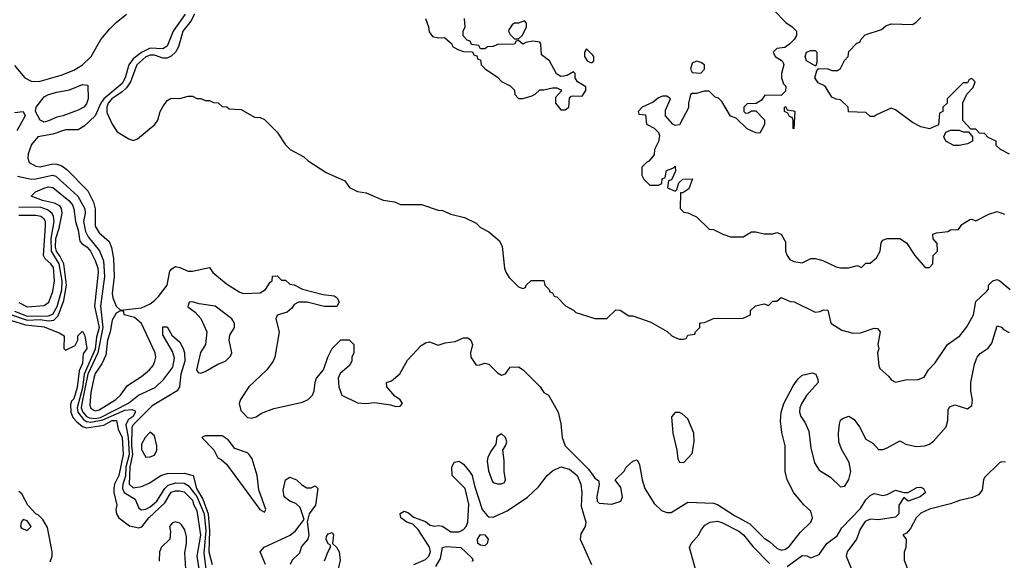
# Model space of a CAD drawing. Header units: inches. Extents: x 2380249 to 2585472, y 382747 to 546448.
# Tile 492 of 626: x 2537294 to 2541944, y 451370 to 453924. Entities that reach past the tile are written whole.
import ezdxf

# ---------------------------------------------------------------- set-up
doc = ezdxf.new("R2010")
doc.units = ezdxf.units.IN
doc.header["$MEASUREMENT"] = 0
doc.layers.add('C5435', color=7, linetype='Continuous')
doc.layers.add('C5445', color=7, linetype='Continuous')

msp = doc.modelspace()

# ---------------------------------------------------------------- linework, layer by layer
at = {"layer": 'C5435', "color": 4}
for points, elevation in [([(2537270, 453707.7), (2537318.4, 453650), (2537351.8, 453631.8), (2537390, 453633.8), (2537490, 453662.4), (2537550, 453685.4), (2537590, 453710.2), (2537631.6, 453750), (2537677.6, 453830), (2537719.7, 453880.3), (2537749.2, 453910.8), (2537798, 453950)], 24), ([(2538075.5, 453950), (2538018, 453870), (2537990, 453799.5), (2537970, 453786.2), (2537910, 453789), (2537870, 453768.4), (2537830, 453738.4), (2537810.2, 453710), (2537792.4, 453650), (2537777.9, 453622.1), (2537691.7, 453550), (2537677.7, 453530), (2537650.1, 453469.9), (2537598.9, 453421.1), (2537570, 453404.4), (2537510, 453403.5), (2537450, 453383.1), (2537379.3, 453370), (2537350, 453334), (2537333.8, 453290), (2537332.8, 453270), (2537338.7, 453250), (2537370, 453231.4), (2537390, 453228.7), (2537450, 453242.7), (2537470, 453241.4), (2537492.9, 453232.9), (2537516.7, 453216.7), (2537616, 453116), (2537641.9, 453061.9), (2537651.1, 453030), (2537650, 452948.4), (2537670, 452916.5), (2537716.7, 452876.7), (2537727.4, 452847.4), (2537736.4, 452796.4), (2537739.8, 452710), (2537730.3, 452630), (2537733.7, 452610), (2537750, 452570.8), (2537770, 452552), (2537870, 452562.8), (2537910, 452582.4), (2537930, 452597.6), (2537950, 452617), (2537989.7, 452670), (2538003.8, 452736.2), (2538012.4, 452747.6), (2538030, 452758), (2538050, 452754), (2538090, 452736.4), (2538110, 452736.4), (2538190, 452754), (2538206, 452730), (2538270, 452676.3), (2538330, 452638), (2538350, 452630.6), (2538430, 452634), (2538455.3, 452650), (2538476.4, 452683.6), (2538486, 452690), (2538487.3, 452712.7), (2538510, 452714), (2538530, 452694), (2538550, 452694), (2538570, 452674), (2538590, 452672), (2538630, 452651.3), (2538726.4, 452626.4), (2538779.6, 452619.6), (2538794, 452610), (2538802, 452590), (2538791.6, 452568.4), (2538731.6, 452568.4), (2538651.1, 452588.9), (2538611.1, 452588.9), (2538590, 452578), (2538579.3, 452560.7), (2538557.1, 452542.9), (2538510, 452528), (2538504, 452510), (2538518.8, 452450), (2538498.8, 452330), (2538491, 452310), (2538461, 452270), (2538376, 452190), (2538336, 452130), (2538331, 452110), (2538338, 452078), (2538370, 452044.7), (2538390, 452041), (2538410, 452047.3), (2538435.6, 452064.4), (2538493.5, 452086.5), (2538630, 452117.6), (2538656, 452130), (2538676, 452150), (2538685.2, 452170), (2538688.7, 452210), (2538695.3, 452230), (2538729, 452270), (2538749, 452330), (2538769.3, 452370.7), (2538810, 452412), (2538850, 452412), (2538871.3, 452390), (2538871.3, 452350), (2538862, 452330), (2538862, 452310), (2538852, 452290), (2538806.8, 452253.2), (2538798, 452230), (2538801, 452190), (2538816, 452150), (2538890, 452114), (2538929.3, 452110.7), (2538970, 452114.8), (2539044.5, 452104.5), (2539070, 452096), (2539090, 452098), (2539102, 452110), (2539090, 452128), (2539066, 452146), (2539028, 452190), (2539026, 452210), (2539050, 452218), (2539089.3, 452250.7), (2539124.8, 452315.2), (2539190, 452384.7), (2539210, 452398), (2539230, 452402), (2539270, 452386), (2539302.7, 452397.3), (2539350, 452404), (2539390, 452421), (2539410, 452421), (2539424.7, 452410), (2539432, 452390), (2539422.8, 452350), (2539424, 452330), (2539450, 452292), (2539467.3, 452292.7), (2539490, 452302), (2539510, 452296), (2539550, 452256), (2539570, 452244.7), (2539588.4, 452251.6), (2539610, 452282), (2539650, 452284.7), (2539672, 452270), (2539752, 452190), (2539770, 452162), (2539792, 452150), (2539837.3, 452070), (2539850, 452014), (2539856.3, 451950), (2539870.6, 451910), (2539980.3, 451800.3), (2540000, 451772.7)], 24), ([(2538120.3, 453950), (2538102.3, 453917.7), (2538064.9, 453870), (2538043.9, 453796.1), (2538030.3, 453770), (2538010, 453751.1), (2537990, 453741.5), (2537970, 453742), (2537930, 453756.8), (2537910, 453756.5), (2537890, 453748.4), (2537847.1, 453710), (2537816.5, 453630), (2537798.1, 453601.9), (2537777.5, 453582.5), (2537729.1, 453550), (2537712.2, 453530), (2537706, 453510), (2537705.1, 453485.1), (2537730.6, 453430.6), (2537754.8, 453394.8), (2537810, 453360.7), (2537830, 453354), (2537850, 453360.5), (2537931.8, 453428.2), (2537946.6, 453450), (2537957.2, 453490), (2537970, 453512), (2537990, 453542), (2538010, 453554), (2538050, 453552), (2538090, 453562), (2538110, 453562), (2538130, 453552), (2538150, 453552), (2538170, 453542), (2538190, 453542), (2538210, 453532), (2538231.6, 453531.6), (2538250, 453514), (2538271.6, 453511.6), (2538283.6, 453503.6), (2538339.6, 453499.6), (2538403.6, 453463.6), (2538430, 453462), (2538450, 453452), (2538510, 453392), (2538550, 453332), (2538572, 453310), (2538635.3, 453275.3), (2538656.9, 453256.9), (2538742, 453202), (2538830, 453162), (2538851.6, 453131.6), (2538890, 453112), (2538930, 453106), (2539010, 453072), (2539063.6, 453063.6), (2539091.6, 453051.6), (2539190.9, 453050.9), (2539270, 453024.7), (2539290, 453022), (2539330, 453004.7), (2539394, 452990), (2539450, 452962), (2539470, 452942), (2539510, 452922), (2539559.8, 452879.8), (2539573, 452853), (2539584, 452750), (2539590, 452732), (2539605.4, 452705.4), (2539650, 452662), (2539670, 452654), (2539682, 452658), (2539686, 452670), (2539710, 452692), (2539770, 452692), (2539774, 452670), (2539794, 452650), (2539798, 452638), (2539810, 452634), (2539818, 452618), (2539830, 452614), (2539871.6, 452571.6), (2539910, 452552), (2539921, 452541), (2540000, 452515.3)], 28), ([(2539211, 453930), (2539224.7, 453890), (2539227.1, 453867.1), (2539244, 453844), (2539270, 453838), (2539299.6, 453839.6), (2539334, 453810), (2539338, 453798), (2539363.6, 453783.6), (2539390, 453774), (2539432.7, 453772.7), (2539438, 453758), (2539452.7, 453752.7), (2539458, 453738), (2539470, 453734), (2539474, 453710), (2539491.6, 453691.6), (2539550, 453652), (2539570, 453632), (2539611, 453611), (2539630.9, 453590.9), (2539632, 453570), (2539650, 453552), (2539670, 453551.3), (2539710, 453562), (2539728.4, 453571.6), (2539750, 453592), (2539770, 453592), (2539810, 453602), (2539830, 453602), (2539850, 453592), (2539852, 453588), (2539823.6, 453556.4), (2539824.7, 453530), (2539850, 453498), (2539870, 453498), (2539888, 453510), (2539890, 453554), (2539898, 453562), (2539910, 453564.7), (2539950, 453562), (2539968, 453590), (2539967.3, 453607.3), (2539928, 453630), (2539918, 453650), (2539918, 453670), (2539910, 453678), (2539879.6, 453660.4), (2539863.6, 453656.4), (2539850, 453655.3), (2539828.9, 453668.9), (2539795.3, 453730), (2539758, 453758), (2539755.3, 453810), (2539750, 453818), (2539716.9, 453823.1), (2539683.6, 453816.4), (2539670, 453808), (2539650, 453826), (2539638, 453822), (2539630, 453808), (2539550, 453806), (2539530, 453798), (2539503.6, 453796.4), (2539490, 453786), (2539470, 453786), (2539462, 453802), (2539427.3, 453807.3), (2539422, 453822), (2539407.3, 453827.3), (2539388.4, 453848.4), (2539388, 453870), (2539398, 453890), (2539395.3, 453930)], 32), ([(2540000, 453756), (2539970, 453786), (2539962, 453770), (2539962, 453750), (2539974, 453730), (2539990, 453722), (2539998, 453722), (2540000, 453724)], 32), ([(2537270, 453484.9), (2537310, 453490.4), (2537319.1, 453470), (2537281.2, 453398.8)], 16), ([(2537284.4, 453184.4), (2537350, 453171), (2537370, 453171.7), (2537448.7, 453190), (2537464.6, 453184.6), (2537569.2, 453090), (2537601.3, 453030), (2537602.7, 453010), (2537595.7, 452970), (2537604.1, 452924.1), (2537617.8, 452897.8), (2537671.5, 452831.5), (2537690, 452784.9), (2537694.4, 452710), (2537675.1, 452570), (2537687, 452470), (2537662.7, 452350), (2537615.6, 452250), (2537586.7, 452110), (2537585, 452090), (2537591.7, 452070), (2537609.4, 452049.4), (2537623, 452043), (2537650, 452039.7), (2537675, 452045), (2537808.1, 452111.9), (2537855.1, 452150), (2537933, 452187), (2537975, 452225), (2538017.9, 452282.1), (2538024.6, 452324.6), (2538016, 452356), (2537970, 452435.3), (2537970, 452473.4), (2537990, 452473), (2538013.2, 452433.2), (2538050, 452401.3), (2538065.3, 452370), (2538071.7, 452350), (2538073.7, 452310), (2538055.3, 452250), (2538048.2, 452190), (2538037.8, 452170), (2537920.1, 452099.9), (2537829.6, 452010.4), (2537822.8, 451997.2), (2537822.4, 451910), (2537826.9, 451870), (2537814.1, 451810), (2537811.5, 451730), (2537830, 451712.6), (2537870, 451719.2), (2537905.3, 451734.7), (2537961.2, 451770), (2537990, 451780.5), (2538070, 451781.3), (2538112.7, 451770), (2538128.8, 451710), (2538158.2, 451658.2), (2538184.7, 451590), (2538190.6, 451510), (2538187.8, 451410), (2538202.2, 451350)], 16), ([(2537250, 452531.5), (2537330, 452504.8), (2537390, 452507), (2537430, 452501.5), (2537455.7, 452504.3), (2537475.8, 452524.2), (2537503.2, 452596.8), (2537515.2, 452670), (2537502, 452770), (2537485.2, 452805.2), (2537467.2, 452830), (2537462.5, 452850), (2537464.3, 452890), (2537480.3, 452939.7), (2537494, 453010), (2537491.9, 453031.9), (2537483.9, 453043.9), (2537457.7, 453057.7), (2537402, 453070), (2537348.7, 453090), (2537368.7, 453110), (2537410, 453127.3), (2537430, 453134.8), (2537450, 453130.7), (2537526.8, 453070), (2537544, 453050), (2537550.4, 453030), (2537556.9, 452970), (2537570.2, 452930), (2537578.4, 452878.4), (2537586.7, 452866.7), (2537612.2, 452850), (2537628, 452830), (2537650, 452786.8), (2537662.6, 452750), (2537664.2, 452730), (2537647.3, 452570), (2537668.6, 452470), (2537656.1, 452423.9), (2537650, 452368), (2537599.2, 452250), (2537590, 452184.2), (2537565.3, 452090), (2537569.1, 452069.1), (2537595.6, 452035.6), (2537610, 452026.4), (2537630, 452023.1), (2537686.6, 452033.4), (2537790, 452079), (2537823.1, 452083.1), (2537837.4, 452077.4), (2537839.5, 452070), (2537830.2, 452050), (2537806.7, 452033.3), (2537795.3, 452010), (2537805.8, 451950), (2537810.9, 451870), (2537795.7, 451810), (2537793.3, 451766.7), (2537780.5, 451730), (2537778.9, 451710), (2537787.9, 451690), (2537839.2, 451659.2), (2537857, 451617), (2537870, 451608.8), (2537890, 451611.6), (2537910, 451622.2), (2537942, 451650), (2537979.3, 451710), (2537995, 451725), (2538030, 451736.3), (2538070, 451733.8), (2538090, 451723.2), (2538130, 451671), (2538164.6, 451590), (2538173.1, 451510), (2538164.2, 451404.2), (2538173.2, 451330)], 12), ([(2537270, 452547.2), (2537330, 452523.7), (2537430, 452524.7), (2537450, 452533.1), (2537470.7, 452569.3), (2537493, 452647), (2537495.2, 452690), (2537479.9, 452770), (2537443.7, 452830), (2537442.3, 452890), (2537456.2, 452970), (2537454.3, 452994.3), (2537447.9, 453007.9), (2537425.5, 453025.5), (2537390, 453038), (2537290, 453037.5)], 16), ([(2537290, 452587.8), (2537330, 452567.5), (2537410, 452574), (2537431.5, 452590), (2537450, 452639.1), (2537458.1, 452690), (2537452.9, 452752.9), (2537440.7, 452770), (2537413.7, 452793.7), (2537406.3, 452810), (2537416.4, 452950), (2537415.4, 452970), (2537410, 452981.5), (2537393.8, 452993.8), (2537370, 452999.4), (2537290, 452999.4)], 24), ([(2537250, 452504.7), (2537322, 452482), (2537410, 452472.4), (2537483.4, 452443.4), (2537504.7, 452430), (2537502, 452370), (2537510, 452362), (2537555.3, 452384.7), (2537568, 452410), (2537569.1, 452430.9), (2537589.1, 452450.9), (2537592, 452450), (2537602, 452430), (2537610.4, 452370), (2537594, 452346), (2537590, 452302), (2537574.3, 452265.7), (2537565.8, 452185.8), (2537550, 452132.7), (2537538.8, 452121.2), (2537534.1, 452105.9), (2537534.9, 452070), (2537544.4, 452044.4), (2537563.4, 452023.4), (2537590, 452002.6), (2537610, 451995.5), (2537690.9, 452009.1), (2537730, 452030.8), (2537750.4, 452030), (2537759.5, 451990), (2537777.3, 451950), (2537782, 451870), (2537762, 451770), (2537741.3, 451730), (2537738, 451710), (2537738.7, 451690), (2537753, 451630), (2537747.3, 451610), (2537750.7, 451590), (2537762.8, 451570), (2537813.2, 451533.2), (2537855.9, 451524.1), (2537871.3, 451528.7), (2537904.2, 451570), (2537979, 451641), (2538010, 451691.7), (2538030, 451698.7), (2538050, 451698.9), (2538070, 451692.9), (2538110, 451654), (2538114.4, 451634.4), (2538130, 451604.7), (2538148.5, 451488.5), (2538131.3, 451390), (2538139.5, 451330)], 8), ([(2539155.3, 451350), (2539210, 451374), (2539226, 451390), (2539234.3, 451410), (2539230, 451432.7), (2539175.3, 451515.3), (2539150, 451541.2), (2539122, 451550), (2539094, 451570), (2539090, 451591.3), (2539110, 451602.8), (2539130, 451594.8), (2539153.7, 451573.7), (2539210, 451553.4), (2539230, 451537.3), (2539250, 451530.7), (2539270, 451534), (2539290, 451530.8), (2539330, 451504.4), (2539370, 451504.6), (2539390, 451514.9), (2539403.1, 451530), (2539410.8, 451550), (2539415.2, 451635.2), (2539398, 451710), (2539336, 451770), (2539334.5, 451810), (2539346.3, 451833.7), (2539370, 451838), (2539390, 451824.9), (2539418, 451790), (2539431.2, 451770), (2539442, 451722), (2539477.8, 451610), (2539501.7, 451581.7), (2539510, 451576), (2539530, 451574.3), (2539596.1, 451603.9), (2539691.8, 451668.2), (2539743.5, 451716.5), (2539784.7, 451770), (2539810, 451793.1), (2539850, 451812), (2539890, 451800.9), (2539926, 451770), (2539943.2, 451730), (2539948.8, 451688.8), (2539945.5, 451625.5), (2539967.7, 451550), (2539964, 451530), (2539944.7, 451495.3), (2539941.6, 451470), (2539994.6, 451350)], 16), ([(2538454.3, 451350), (2538429, 451410), (2538447.8, 451432.2), (2538571.5, 451488.5), (2538596, 451510), (2538638, 451562), (2538618.9, 451618.9), (2538598, 451638), (2538569, 451650), (2538542.7, 451670), (2538538, 451702), (2538548.7, 451750), (2538570, 451762), (2538602, 451750), (2538626.4, 451726.4), (2538650, 451712), (2538670, 451712), (2538690, 451722), (2538702, 451710), (2538690.6, 451630), (2538661, 451590), (2538651, 451551), (2538659.1, 451490), (2538654, 451470), (2538625.3, 451434.7), (2538615.6, 451404.4), (2538580.7, 451370), (2538570.7, 451350)], 16), ([(2537438, 451362), (2537446.6, 451390), (2537446.6, 451410), (2537425.1, 451525.1), (2537403, 451563), (2537383.1, 451583.1), (2537369.7, 451590), (2537331.8, 451630), (2537303.9, 451683.9), (2537290, 451695.1)], 8), ([(2538078, 451330), (2538074.2, 451405.8), (2538082.4, 451450), (2538081.6, 451481.6), (2538073.4, 451513.4), (2538057.6, 451537.6), (2538050, 451545.2), (2538028.4, 451551.6), (2538014.4, 451545.6), (2538001, 451530), (2538006.4, 451506.4), (2538002.8, 451470), (2537962.8, 451430), (2537959.1, 451420.9), (2537954.8, 451410), (2537953.4, 451366.6)], 8), ([(2538733.2, 451366.8), (2538750, 451412), (2538762, 451430), (2538762, 451442), (2538750, 451448), (2538742, 451470), (2538743.1, 451483.1), (2538750, 451494.8), (2538770, 451502), (2538776, 451490), (2538772, 451450), (2538790, 451432), (2538802.8, 451410), (2538806.8, 451370), (2538797.3, 451330)], 16), ([(2539258.8, 451341.2), (2539281.5, 451378.5), (2539290, 451431), (2539310, 451435.5), (2539378, 451430), (2539430, 451382), (2539436, 451370), (2539430, 451364)], 12)]:
    msp.add_lwpolyline(points, dxfattribs=dict(at, elevation=elevation))
for points, elevation in [([(2539678, 453918), (2539650, 453908), (2539630, 453908), (2539619.6, 453900.4), (2539603.6, 453876.4), (2539602, 453870), (2539610, 453854), (2539630, 453834), (2539650, 453834), (2539668.4, 453851.6), (2539688, 453890), (2539687.3, 453907.3)], 32), ([(2537410, 453439.6), (2537390, 453449.3), (2537368.7, 453490), (2537371.8, 453510), (2537410, 453559.3), (2537430, 453570.3), (2537470, 453581.6), (2537530, 453592), (2537590, 453618), (2537615.3, 453615.3), (2537617, 453550), (2537610, 453526), (2537596.3, 453510), (2537570, 453496.2), (2537498, 453470), (2537470, 453464.2), (2537430, 453445.4)], 16), ([(2538110, 452591.5), (2538094, 452590), (2538087.9, 452567.9), (2538122, 452542), (2538150, 452512), (2538178, 452450), (2538171, 452390), (2538148.5, 452351.5), (2538128.9, 452270), (2538137.3, 452257.3), (2538150, 452253.4), (2538170, 452261.6), (2538230, 452296), (2538266, 452310), (2538290, 452334), (2538295.3, 452350), (2538282.7, 452410), (2538287, 452433), (2538309, 452470), (2538309.2, 452490), (2538296, 452510), (2538217.2, 452570), (2538140.9, 452580.9)], 24), ([(2537770, 452548), (2537750, 452538), (2537730, 452505.2), (2537721.2, 452450), (2537708.6, 452410), (2537700.5, 452339.5), (2537682.1, 452297.9), (2537650, 452252), (2537643.9, 452230), (2537630, 452162.7), (2537625, 452105), (2537628, 452090), (2537641.2, 452081.2), (2537650, 452076.5), (2537670, 452081.3), (2537748, 452130), (2537769.7, 452150), (2537803.6, 452196.4), (2537870, 452238.4), (2537907, 452270), (2537923.7, 452290), (2537932.3, 452310), (2537936.2, 452330), (2537933.3, 452350), (2537870, 452489.3), (2537836.5, 452516.5), (2537788, 452530), (2537786, 452546)], 24), ([(2537910, 451975.3), (2537886, 451950), (2537870, 451918), (2537870, 451894), (2537890, 451858), (2537910, 451858.8), (2537930, 451867.3), (2537941.2, 451890), (2537941.2, 451910), (2537930, 451958)], 24), ([(2539570, 451968), (2539547.1, 451952.9), (2539542, 451918), (2539516.9, 451883.1), (2539504.5, 451855.5), (2539502, 451838), (2539508.1, 451791.9), (2539524.8, 451744.8), (2539530, 451737.3), (2539550, 451730.7), (2539570, 451731), (2539583.1, 451736.9), (2539589, 451750), (2539581.2, 451790), (2539582, 451842), (2539575.3, 451890), (2539590, 451914), (2539594, 451930), (2539588, 451950)], 24), ([(2538250, 451958), (2538170, 451958), (2538154, 451950), (2538211.1, 451891.1), (2538230, 451854), (2538246, 451846), (2538270, 451824.7), (2538427.3, 451610), (2538450, 451598), (2538456, 451610), (2538423.3, 451703.3), (2538414.7, 451770), (2538391.3, 451850), (2538378, 451870), (2538370, 451878), (2538310, 451898), (2538279, 451939)], 24), ([(2537310, 451562), (2537301, 451550), (2537298, 451530), (2537302, 451522), (2537330, 451511.3), (2537348.7, 451530), (2537330, 451556)], 12), ([(2539490, 451439), (2539470, 451442), (2539458, 451450), (2539455.3, 451470), (2539470, 451492), (2539490, 451491), (2539506, 451470), (2539501, 451450)], 12)]:
    msp.add_lwpolyline(points, close=True, dxfattribs=dict(at, elevation=elevation))
at = {"layer": 'C5445', "color": 4}
for points, elevation in [([(2540854, 453970), (2540912, 453910), (2540942, 453890), (2540962, 453870), (2540962, 453850), (2540952, 453830), (2540930.7, 453809.3), (2540907.1, 453792.9), (2540870, 453788), (2540852, 453770), (2540862, 453750), (2540894, 453730), (2540899.6, 453719.6), (2540902, 453710), (2540891.3, 453670), (2540891.3, 453650), (2540901, 453621), (2540912, 453610), (2540910, 453586), (2540890, 453566), (2540812.7, 453567.3), (2540796.9, 453543.1), (2540772.7, 453527.3), (2540730, 453526), (2540714, 453510), (2540714, 453490), (2540722, 453482), (2540736.4, 453483.6), (2540750, 453494), (2540770, 453494), (2540811.6, 453451.6), (2540811.1, 453428.9), (2540790, 453388), (2540770, 453388.7), (2540730, 453408.7), (2540678, 453458), (2540650, 453468), (2540610, 453538), (2540593.6, 453553.6), (2540578, 453558), (2540550, 453586), (2540526, 453586), (2540490, 453575.3), (2540470, 453575.3), (2540462, 453570), (2540452, 453530), (2540452, 453508), (2540410, 453428), (2540390, 453424), (2540378, 453430), (2540344, 453470), (2540343.1, 453496.9), (2540368, 453550), (2540350, 453562), (2540330, 453562), (2540310, 453555.3), (2540285.4, 453534.6), (2540234, 453510), (2540214, 453490), (2540218, 453478), (2540250, 453474), (2540254, 453430), (2540290, 453412), (2540310.9, 453390.9), (2540315.3, 453375.3), (2540310.8, 453349.2), (2540291.3, 453310), (2540290, 453286), (2540264.7, 453255.3), (2540254, 453250), (2540232.7, 453227.3), (2540232, 453190), (2540242, 453170), (2540270, 453142), (2540310, 453142), (2540326, 453150), (2540328.4, 453171.6), (2540342, 453178), (2540348.7, 453211.3), (2540378, 453222), (2540390, 453232), (2540391.6, 453208.4), (2540372.7, 453167.3), (2540358, 453162), (2540354, 453130), (2540390, 453114), (2540398, 453122), (2540407.3, 453152.7), (2540426, 453170), (2540471.6, 453171.6), (2540454.4, 453125.6), (2540426, 453106), (2540414, 453106), (2540412.7, 453032.7), (2540430, 453014), (2540450, 453012), (2540490, 452992), (2540550, 452934), (2540570, 452932), (2540614, 452910), (2540650, 452898), (2540710, 452898), (2540750, 452922), (2540770, 452922), (2540810, 452912), (2540850, 452912), (2540870, 452918), (2540890, 452911.3), (2540910, 452874), (2540911.1, 452831.1), (2540918, 452810), (2540930.9, 452790.9), (2540950, 452781), (2540990, 452776), (2541030, 452796), (2541050, 452796), (2541087.1, 452787.1), (2541150, 452756), (2541170, 452751), (2541208.4, 452751.6), (2541250, 452762), (2541270, 452754), (2541290, 452774), (2541310, 452774), (2541340.4, 452799.6), (2541358, 452830), (2541362, 452870), (2541370, 452882), (2541390, 452891), (2541450, 452891), (2541482, 452870), (2541522, 452810), (2541570, 452754), (2541590, 452754), (2541606, 452770), (2541608, 452810), (2541628, 452830), (2541627.3, 452867.3), (2541608.4, 452888.4), (2541606, 452910), (2541623.1, 452916.9), (2541676.4, 452923.6), (2541690, 452931.3), (2541727.3, 452932.7), (2541743.1, 452956.9), (2541780.4, 452979.6), (2541790, 452982), (2541810, 452974), (2541870, 453004.7), (2541910, 453018), (2541945.4, 453005.4)], 32), ([(2541968.4, 453288.4), (2541926, 453310), (2541906, 453330), (2541906, 453350), (2541867.3, 453367.3), (2541850, 453386), (2541827.3, 453387.3), (2541810, 453406), (2541786, 453406), (2541748, 453448), (2541748.4, 453531.6), (2541767.3, 453572.7), (2541796.4, 453603.6), (2541806, 453630), (2541790, 453646), (2541778, 453642), (2541770, 453626), (2541750, 453626), (2541674, 453550), (2541674, 453530), (2541654, 453510), (2541654, 453490), (2541638, 453482), (2541632.7, 453427.3), (2541590, 453408.7), (2541550, 453418), (2541510, 453438), (2541430, 453498), (2541410, 453506), (2541343.6, 453476.4), (2541330, 453466), (2541310, 453466), (2541290, 453486), (2541208.4, 453488.4), (2541206, 453510), (2541170, 453546), (2541150, 453548), (2541130, 453558), (2541098, 453610), (2541065.2, 453625.2), (2541048.7, 453650), (2541058, 453682), (2541066, 453694), (2541110, 453692), (2541130, 453684.7), (2541156.4, 453683.6), (2541170, 453694), (2541188.4, 453731.6), (2541206, 453750), (2541210, 453774), (2541247.3, 453812.7), (2541262, 453818), (2541267.3, 453832.7), (2541287.3, 453852.7), (2541363.1, 453876.9), (2541384.7, 453895.3), (2541410, 453904.7), (2541510, 453902), (2541526, 453910), (2541550, 453934)], 32), ([(2540000, 453724), (2540006, 453730), (2540006, 453750), (2540000, 453756)], 32), ([(2540000, 452515.3), (2540010, 452512), (2540067.3, 452512.7), (2540110, 452554), (2540130, 452552), (2540170, 452524.7), (2540190, 452524.7), (2540275.3, 452495.3), (2540351.6, 452451.6), (2540374, 452430), (2540390, 452422), (2540410, 452414), (2540430, 452414), (2540442, 452418), (2540450, 452434), (2540482, 452438), (2540486, 452450), (2540506, 452470), (2540506, 452490), (2540510, 452492), (2540527.3, 452492.7), (2540570, 452512), (2540710, 452514), (2540746, 452530), (2540746, 452550), (2540768.4, 452571.6), (2540810, 452582), (2540830, 452574), (2540850, 452594), (2540870, 452594), (2540890, 452612), (2540932.7, 452592.7), (2540951.6, 452591.6), (2541050, 452542), (2541074.6, 452545.4), (2541090, 452554), (2541110, 452552), (2541124.7, 452490), (2541177.3, 452457.3), (2541230, 452443.8), (2541264.1, 452444.1), (2541330, 452466.8), (2541345.4, 452465.4), (2541358, 452450), (2541347.3, 452390), (2541350.8, 452369.2), (2541344.7, 452350), (2541351, 452290), (2541356, 452276), (2541398.8, 452238.8), (2541410, 452222), (2541430, 452212), (2541477.2, 452222.8), (2541536.5, 452223.5), (2541564.7, 452235.3), (2541585.2, 452270), (2541617.6, 452302.4), (2541675.3, 452390), (2541734, 452430), (2541766.8, 452473.2), (2541799, 452530), (2541810, 452592), (2541860.4, 452639.6), (2541868.7, 452651.3), (2541869, 452670), (2541890, 452691), (2541910, 452696), (2541922, 452690), (2541971.3, 452650)], 28), ([(2540000, 451772.7), (2540010, 451758.8), (2540027.3, 451747.3), (2540031.3, 451730), (2540019.5, 451670), (2540021.6, 451650), (2540030, 451640.5), (2540090, 451635.5), (2540133.2, 451650), (2540141.2, 451670), (2540133.2, 451713.2), (2540106, 451750), (2540148.4, 451791.6), (2540158, 451810), (2540190, 451838), (2540210, 451844.7), (2540221.4, 451821.4), (2540233.1, 451750), (2540247, 451710), (2540290, 451639.1), (2540324.8, 451604.8), (2540350, 451595.5), (2540370, 451595.5), (2540450, 451644), (2540570, 451639.5), (2540590, 451633.7), (2540670, 451582.2), (2540742.5, 451542.5), (2540810, 451474.6), (2540837.1, 451457.1), (2540870, 451427.4), (2540890, 451418), (2540910, 451422.3), (2540930, 451437.4), (2540979.3, 451500.7), (2541029.7, 451550), (2541038.3, 451570), (2541030, 451602.7), (2540999, 451630), (2540949.5, 451689.5), (2540919, 451750), (2540908.7, 451790), (2540908.7, 451910), (2540893.4, 451973.4), (2540887.5, 452027.5), (2540889.6, 452070), (2540902.9, 452110), (2540946.3, 452193.7), (2540970, 452226.8), (2540990, 452244), (2541036, 452256), (2541054, 452250), (2541063.6, 452223.6), (2541064.7, 452210), (2541010, 452149.2), (2540987.3, 452112.7), (2540978.4, 452090), (2540976.4, 452070), (2540982.4, 452050), (2541002.3, 452022.3), (2541020.3, 451980.3), (2541030, 451902), (2541047.6, 451830), (2541070, 451796.4), (2541123.4, 451763.4), (2541170, 451717.3), (2541190, 451720.7), (2541210, 451751.3), (2541218.4, 451790), (2541211.7, 451831.7), (2541174.5, 451894.5), (2541162.7, 451930), (2541160.9, 451970), (2541166.3, 452013.7), (2541170, 452032), (2541180.2, 452039.8), (2541210, 452051.3), (2541234.4, 452034.4), (2541259.8, 451999.8), (2541290, 451942), (2541323.6, 451923.6), (2541350, 451894), (2541370, 451894), (2541390, 451902), (2541450, 451934), (2541478, 451918), (2541527.1, 451907.1), (2541568, 451910), (2541590, 451918.4), (2541610, 451933.4), (2541670, 452001), (2541677, 452030), (2541679, 452081), (2541685.6, 452094.4), (2541710, 452104.7), (2541770, 452086), (2541790, 452102), (2541792.9, 452127.1), (2541785.2, 452170), (2541785.2, 452210), (2541802.7, 452297.3), (2541816, 452330), (2541830, 452346.8), (2541867.3, 452372.7), (2541884.5, 452395.5), (2541910, 452478), (2541930, 452470.7), (2541939.8, 452459.8), (2541966.4, 452446.4)], 24), ([(2541950, 451833.6), (2541930, 451835.1), (2541920.7, 451830), (2541850, 451761.2), (2541844.9, 451750), (2541839, 451701), (2541821.3, 451678.7), (2541794, 451666), (2541732.6, 451652.6), (2541690, 451636), (2541590, 451610.8), (2541550, 451591.9), (2541528, 451570), (2541500.4, 451519.6), (2541481.4, 451498.6), (2541464.7, 451490), (2541481, 451470), (2541478.8, 451430), (2541471.1, 451408.9), (2541471.1, 451371.1), (2541486, 451330)], 24), ([(2540919, 451341), (2540990, 451393.4), (2541011.1, 451391.1), (2541030, 451382), (2541070, 451398), (2541105.2, 451450), (2541155.1, 451484.9), (2541176, 451524), (2541264.7, 451615.3), (2541290, 451656), (2541310, 451676), (2541330, 451686), (2541370, 451676), (2541390, 451681), (2541430, 451701), (2541470, 451691), (2541490, 451690.8), (2541530, 451714), (2541550, 451714.8), (2541562, 451710), (2541571.3, 451690), (2541546, 451670), (2541489.1, 451649.1), (2541470, 451666), (2541446, 451630), (2541446, 451590), (2541430, 451574), (2541350, 451560.7), (2541310, 451564.2), (2541287.1, 451552.9), (2541262.5, 451517.5), (2541246.4, 451470), (2541201.6, 451410), (2541197.1, 451390), (2541250, 451261)], 16), ([(2540512.2, 451232.2), (2540457.6, 451430), (2540465.6, 451450), (2540500.9, 451490), (2540510, 451510.7), (2540530, 451535.8), (2540554, 451550), (2540590, 451554.4), (2540610, 451548.7), (2540690, 451507.4), (2540712.6, 451490), (2540755.8, 451435.8), (2540835.3, 451355.3)], 16)]:
    msp.add_lwpolyline(points, dxfattribs=dict(at, elevation=elevation))
for points, elevation in [([(2541050, 453706), (2541009.2, 453729.2), (2541004, 453750), (2541010, 453771.3), (2541030, 453778), (2541050, 453778), (2541058, 453770), (2541058, 453722), (2541054, 453706)], 32), ([(2540490, 453728), (2540470, 453718), (2540462, 453690), (2540470, 453674), (2540510, 453672), (2540528, 453690), (2540528, 453710), (2540510, 453722)], 32), ([(2540950, 453408), (2540946, 453410), (2540946, 453450), (2540942, 453462), (2540930, 453466), (2540922, 453482), (2540906, 453490), (2540906, 453510), (2540910, 453514), (2540918, 453498), (2540950, 453494), (2540954, 453490)], 32), ([(2541750, 453394), (2541774, 453394), (2541794, 453370), (2541794, 453350), (2541770, 453338), (2541730, 453329), (2541706, 453330), (2541668, 453350), (2541658, 453370), (2541667.3, 453392.7), (2541690, 453402), (2541730, 453402)], 32), ([(2540410, 452068), (2540390, 452068), (2540371.6, 452048.4), (2540378.8, 451970), (2540398, 451890), (2540402, 451850), (2540410, 451834), (2540430, 451832), (2540470, 451874), (2540479, 451930), (2540477.2, 451970), (2540450, 452038), (2540422, 452062)], 28)]:
    msp.add_lwpolyline(points, close=True, dxfattribs=dict(at, elevation=elevation))

doc.saveas('drawing.dxf')
